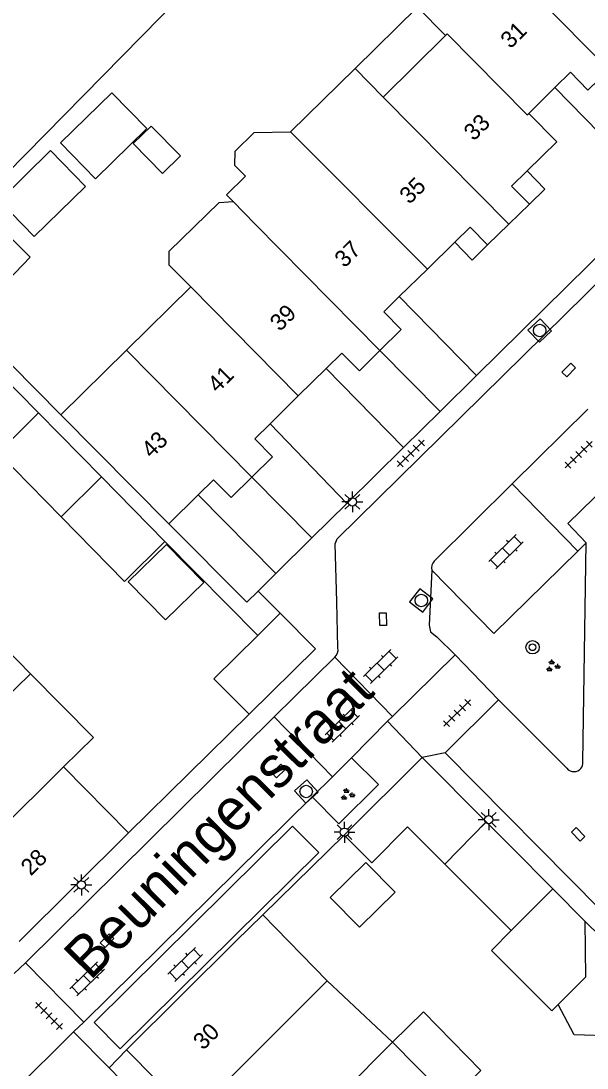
# Model space of a CAD drawing. Extents: x 128000 to 131008, y 398996 to 402500.
# Drawn here: x 129359.4 to 129393.4, y 399326.6 to 399389.4 of the extents above; entities that cross this region are included whole.
import ezdxf

# ---------------------------------------------------------------- set-up
doc = ezdxf.new("R2010")
doc.units = 0
for name, color, linetype in [('gg-afsc-erfafscheiding', 7, 'Continuous'), ('gg-afsc-muur', 7, 'Continuous'), ('gg-anno-huisnummerreeks BGT', 7, 'Continuous'), ('gg-anno-openbare ruimte label', 7, 'Continuous'), ('gg-bbg-bijgebouw', 7, 'Continuous'), ('gg-bbg-gedigitaliseerde bebouwing', 7, 'Continuous'), ('gg-bbg-gedigitaliseerde bijgebouw', 7, 'Continuous'), ('gg-bbg-hoofdgebouw', 7, 'Continuous'), ('gg-bbg-luifel en loopbrug', 7, 'Continuous'), ('gg-bbg-tussenscheiding', 7, 'Continuous'), ('gg-knt-verharding', 7, 'Continuous'), ('gg-kntw-beschoeiing', 7, 'Continuous'), ('gt-grn-weggrens', 7, 'Continuous'), ('gt-symb-boom', 7, 'Continuous'), ('gt-symb-groenvak', 7, 'Continuous'), ('gt-symb-klinker verharding', 7, 'Continuous'), ('gt-symb-kolk center center', 7, 'Continuous'), ('gt-symb-lichtmast', 7, 'Continuous'), ('gt-symb-rioolschacht', 7, 'Continuous'), ('gt-symb-tegel verharding', 7, 'Continuous')]:
    doc.layers.add(name, color=color, linetype=linetype)

# ---------------------------------------------------------------- blocks, each defined once
blk = doc.blocks.new('gt0-KOLKCC')
at = {"layer": 'gt-symb-kolk center center'}
blk.add_lwpolyline([(-0.375, 0.2), (0.375, 0.2), (0.375, -0.2), (-0.375, -0.2)], close=True, dxfattribs=at)
blk = doc.blocks.new('gt0-TEG1')
at = {"layer": 'gt-symb-tegel verharding'}
for p, q in [((-1.125, 0), (1.125, 0)), ((-0.9, -0.25), (-0.9, 0.25)), ((-0.45, -0.25), (-0.45, 0.25)), ((0, -0.25), (0, 0.25)), ((0.45, -0.25), (0.45, 0.25)), ((0.9, -0.25), (0.9, 0.25))]:
    blk.add_line(p, q, dxfattribs=at)
blk = doc.blocks.new('gt0-LMAST')
at = {"layer": 'gt-symb-lichtmast'}
for p, q in [((-0.182, 0.173), (-0.447, 0.438)), ((-0.005, 0.246), (-0.005, 0.621)), ((0.172, 0.173), (0.437, 0.438)), ((-0.255, -0.004), (-0.63, -0.004)), ((-0.182, -0.181), (-0.447, -0.446)), ((-0.005, -0.254), (-0.005, -0.629)), ((0.437, -0.446), (0.172, -0.181)), ((0.245, -0.004), (0.62, -0.004))]:
    blk.add_line(p, q, dxfattribs=at)
blk.add_circle((-0.005, -0.004), 0.25, dxfattribs=at)
blk = doc.blocks.new('gt0-KL1')
at = {"layer": 'gt-symb-klinker verharding'}
for p, q in [((-1.15, 0.3), (1.15, 0.3)), ((-1, -0.3), (-1, 0.3)), ((-0.5, 0.3), (-0.5, 0.45)), ((0, -0.3), (0, 0.3)), ((0.5, 0.3), (0.5, 0.45)), ((1, -0.3), (1, 0.3)), ((-1.15, -0.3), (1.15, -0.3)), ((-0.5, -0.45), (-0.5, -0.3)), ((0.5, -0.45), (0.5, -0.3))]:
    blk.add_line(p, q, dxfattribs=at)
blk = doc.blocks.new('gt0-GRVAK')
at = {"layer": 'gt-symb-groenvak'}
for p, q in [((-0.11, 0.189), (-0.228, 0.24)), ((-0.182, 0.153), (0.088, 0.153)), ((-0.091, 0.211), (-0.156, 0.322)), ((-0.047, 0.214), (-0.047, 0.393)), ((-0.004, 0.211), (0.061, 0.322)), ((0.015, 0.189), (0.133, 0.24)), ((0.262, -0.052), (0.197, 0.059)), ((0.305, -0.049), (0.305, 0.13)), ((0.349, -0.052), (0.414, 0.059)), ((-0.245, -0.228), (-0.363, -0.177)), ((-0.318, -0.264), (-0.047, -0.264)), ((-0.226, -0.206), (-0.291, -0.095)), ((-0.183, -0.203), (-0.183, -0.024)), ((-0.139, -0.206), (-0.074, -0.095)), ((-0.12, -0.228), (-0.002, -0.177)), ((0.243, -0.074), (0.125, -0.023)), ((0.17, -0.11), (0.441, -0.11)), ((0.368, -0.074), (0.486, -0.023))]:
    blk.add_line(p, q, dxfattribs=at)
blk = doc.blocks.new('gt0-BOOM')
at = {"layer": 'gt-symb-boom'}
for radius in [0.4, 0.2]:
    blk.add_circle((0, 0), radius, dxfattribs=at)
blk = doc.blocks.new('gt0-RS')
at = {"layer": 'gt-symb-rioolschacht'}
blk.add_lwpolyline([(-0.5, -0.5), (0.5, -0.5), (0.5, 0.5), (-0.5, 0.5)], close=True, dxfattribs=at)
blk.add_circle((0, 0), 0.375, dxfattribs=at)

msp = doc.modelspace()

# ---------------------------------------------------------------- linework, layer by layer
at = {"layer": 'gg-afsc-erfafscheiding'}
for p, q in [((129368.078, 399358.164), (129373.648, 399352.542)), ((129373.125, 399347.81), (129365.89, 399340.7))]:
    msp.add_line(p, q, dxfattribs=at)
for points in [[(129361.84, 399365.77), (129357.34, 399370.312), (129356.734, 399369.711)], [(129368.32, 399359.23), (129372.98, 399354.527), (129373.66, 399355.2)], [(129395.073, 399328.504), (129392.616, 399328.583), (129391.655, 399330.415)]]:
    msp.add_lwpolyline(points, dxfattribs=at)
at = {"layer": 'gg-afsc-muur'}
msp.add_line((129378.83, 399340.56), (129373.944, 399335.779), dxfattribs=at)
at = {"layer": 'gg-bbg-bijgebouw'}
for p, q in [((129374.992, 399353.868), (129373.648, 399352.542)), ((129383.5, 399345.21), (129378.83, 399340.56)), ((129387.35, 399341.36), (129383.5, 399345.21)), ((129388.85, 399339.86), (129387.35, 399341.36)), ((129378.83, 399340.56), (129380.48, 399338.91)), ((129388.85, 399339.86), (129391.339, 399337.339)), ((129391.339, 399337.339), (129393.25, 399335.404)), ((129391.655, 399330.415), (129391.27, 399330.032))]:
    msp.add_line(p, q, dxfattribs=at)
for points in [[(129373.125, 399347.81), (129377.113, 399351.745), (129374.992, 399353.868)], [(129373.648, 399352.542), (129371.018, 399349.945), (129373.125, 399347.81)], [(129393.25, 399335.404), (129393.297, 399332.05), (129391.655, 399330.415)]]:
    msp.add_lwpolyline(points, dxfattribs=at)
at = {"layer": 'gg-bbg-gedigitaliseerde bebouwing'}
for p, q in [((129383.23, 399390.21), (129384.91, 399388.51)), ((129384.91, 399388.51), (129381.159, 399384.813)), ((129375.616, 399382.748), (129379.476, 399386.531)), ((129379.476, 399386.531), (129381.159, 399384.813)), ((129369.624, 399373.442), (129365.778, 399369.652)), ((129365.778, 399369.652), (129361.84, 399365.77)), ((129361.84, 399365.77), (129368.32, 399359.23)), ((129360.006, 399350.246), (129358.234, 399348.493)), ((129362, 399344.66), (129365.89, 399340.7)), ((129373.944, 399335.779), (129377.804, 399331.834)), ((129377.804, 399331.834), (129381.723, 399328.14))]:
    msp.add_line(p, q, dxfattribs=at)
for points in [[(129372.17, 399378.553), (129371.761, 399378.97), (129372.902, 399380.088), (129372.272, 399380.731), (129372.281, 399381.58), (129373.424, 399382.7), (129375.616, 399382.748)], [(129369.624, 399373.442), (129368.328, 399374.75), (129368.331, 399375.575), (129371.321, 399378.505), (129372.17, 399378.553)], [(129362, 399344.66), (129363.785, 399346.426), (129360.006, 399350.246)], [(129384.608, 399324.07), (129384.617, 399325.202), (129381.723, 399328.14)]]:
    msp.add_lwpolyline(points, dxfattribs=at)
at = {"layer": 'gg-bbg-gedigitaliseerde bijgebouw'}
for p, q in [((129356.734, 399369.711), (129360.493, 399365.885)), ((129360.493, 399365.885), (129364.269, 399362.041)), ((129361.852, 399359.65), (129358.073, 399363.496)), ((129364.269, 399362.041), (129368.078, 399358.164)), ((129388.84, 399334.84), (129384.855, 399338.825))]:
    msp.add_line(p, q, dxfattribs=at)
for points in [[(129367.249, 399383.085), (129369.003, 399381.303), (129367.934, 399380.251), (129366.18, 399382.032), (129367.249, 399383.085)], [(129368.078, 399358.164), (129365.653, 399355.781), (129361.852, 399359.65)], [(129365.881, 399355.755), (129368.12, 399353.469), (129370.406, 399355.708), (129368.167, 399357.994), (129365.881, 399355.755)], [(129384.855, 399338.825), (129382.625, 399341.055), (129380.48, 399338.91)], [(129377.99, 399336.826), (129380.133, 399338.925), (129381.882, 399337.139), (129379.739, 399335.04), (129377.99, 399336.826)], [(129391.27, 399330.032), (129387.654, 399333.654), (129388.84, 399334.84)]]:
    msp.add_lwpolyline(points, dxfattribs=at)
at = {"layer": 'gg-bbg-hoofdgebouw'}
for p, q in [((129389.89, 399383.85), (129391.463, 399385.398)), ((129388.695, 399377.194), (129389.93, 399378.4)), ((129387.43, 399375.96), (129388.695, 399377.194)), ((129383.815, 399374.509), (129385.461, 399376.121)), ((129382.129, 399372.859), (129383.815, 399374.509)), ((129376.075, 399366.9), (129377.755, 399368.557)), ((129374.385, 399365.233), (129376.075, 399366.9)), ((129368.32, 399359.23), (129370.067, 399360.964)), ((129359.33, 399334.18), (129365.89, 399340.7)), ((129372.33, 399334.2), (129373.944, 399335.779)), ((129372.33, 399334.2), (129365.78, 399327.68)), ((129365.78, 399327.68), (129367.566, 399325.874))]:
    msp.add_line(p, q, dxfattribs=at)
for points in [[(129391.463, 399385.398), (129392.39, 399386.31), (129393.44, 399385.24), (129394.687, 399386.467)], [(129389.796, 399380.392), (129391.58, 399382.15), (129389.89, 399383.85)], [(129389.93, 399378.4), (129388.87, 399379.48), (129389.796, 399380.392)], [(129385.461, 399376.121), (129386.39, 399377.03), (129387.43, 399375.96)], [(129380.972, 399369.618), (129382.25, 399370.88), (129381.2, 399371.95), (129382.129, 399372.859)], [(129377.755, 399368.557), (129378.68, 399369.47), (129379.74, 399368.4), (129380.972, 399369.618)], [(129373.286, 399362.036), (129374.52, 399363.25), (129373.46, 399364.32), (129374.385, 399365.233)], [(129370.067, 399360.964), (129370.99, 399361.88), (129372.04, 399360.81), (129373.286, 399362.036)]]:
    msp.add_lwpolyline(points, dxfattribs=at)
at = {"layer": 'gg-bbg-luifel en loopbrug'}
for p, q in [((129379.476, 399386.531), (129383.23, 399390.21)), ((129382.129, 399372.859), (129386.762, 399368.122)), ((129380.972, 399369.618), (129384.578, 399365.967)), ((129377.755, 399368.557), (129382.393, 399363.813)), ((129384.578, 399365.967), (129386.762, 399368.122)), ((129382.393, 399363.813), (129384.578, 399365.967)), ((129374.385, 399365.233), (129378.978, 399360.445)), ((129373.286, 399362.036), (129376.887, 399358.383)), ((129370.067, 399360.964), (129374.736, 399356.261)), ((129376.887, 399358.383), (129378.978, 399360.445)), ((129374.736, 399356.261), (129376.887, 399358.383))]:
    msp.add_line(p, q, dxfattribs=at)
for points in [[(129391.463, 399385.398), (129395.938, 399380.823), (129398.12, 399382.956), (129394.687, 399386.467)], [(129361.823, 399382.072), (129364.894, 399385.082), (129366.993, 399382.94), (129363.922, 399379.93), (129361.823, 399382.072)], [(129358.142, 399378.603), (129361.213, 399381.613), (129363.313, 399379.47), (129360.242, 399376.461), (129358.142, 399378.603)], [(129389.796, 399380.392), (129390.857, 399379.307), (129389.93, 399378.4)], [(129357.702, 399377.496), (129359.987, 399375.234), (129356.363, 399371.452), (129353.907, 399373.947), (129357.702, 399377.496)], [(129385.461, 399376.121), (129386.504, 399375.054), (129387.43, 399375.96)], [(129360.006, 399350.246), (129356.244, 399354.087), (129354.457, 399352.337)], [(129381.723, 399328.14), (129383.581, 399329.959), (129387.027, 399326.439), (129384.608, 399324.07)]]:
    msp.add_lwpolyline(points, dxfattribs=at)
at = {"layer": 'gg-bbg-tussenscheiding'}
for p, q in [((129387.176, 399394.094), (129394.687, 399386.467)), ((129381.159, 399384.813), (129388.695, 399377.194)), ((129383.815, 399374.509), (129375.616, 399382.748)), ((129373.466, 399377.23), (129372.17, 399378.553)), ((129373.466, 399377.23), (129380.972, 399369.618)), ((129369.624, 399373.442), (129376.075, 399366.9)), ((129365.778, 399369.652), (129373.286, 399362.036)), ((129360.493, 399365.885), (129358.073, 399363.496)), ((129361.852, 399359.65), (129364.269, 399362.041)), ((129354.373, 399337.093), (129362, 399344.66)), ((129387.35, 399341.36), (129384.855, 399338.825)), ((129388.84, 399334.84), (129391.339, 399337.339)), ((129368.627, 399322.657), (129377.804, 399331.834)), ((129373.48, 399319.865), (129381.723, 399328.14))]:
    msp.add_line(p, q, dxfattribs=at)
msp.add_lwpolyline([(129384.91, 399388.51), (129385.01, 399388.61), (129389.8, 399383.76), (129389.89, 399383.85)], dxfattribs=at)
at = {"layer": 'gg-knt-verharding'}
for p, q in [((129388.895, 399361.63), (129393.439, 399366.116)), ((129378.978, 399360.445), (129382.393, 399363.813)), ((129384.23, 399357.002), (129388.895, 399361.63)), ((129388.895, 399361.63), (129392.845, 399357.591)), ((129392.845, 399357.591), (129393.343, 399358.088)), ((129393.143, 399344.957), (129393.343, 399358.088)), ((129373.66, 399355.2), (129374.736, 399356.261)), ((129378.453, 399351.801), (129378.381, 399354.563)), ((129374.618, 399347.666), (129378.256, 399351.237)), ((129381.722, 399347.683), (129378.256, 399351.237)), ((129385.478, 399351.378), (129381.722, 399347.683)), ((129388.077, 399348.685), (129385.478, 399351.378)), ((129388.077, 399348.685), (129384.88, 399345.496)), ((129392.173, 399344.581), (129388.077, 399348.685)), ((129374.618, 399347.666), (129359.707, 399332.914)), ((129378.124, 399344.055), (129374.618, 399347.666)), ((129381.433, 399347.392), (129379.264, 399345.205)), ((129381.433, 399347.392), (129381.722, 399347.683)), ((129384.88, 399345.496), (129394.215, 399336.056)), ((129378.124, 399344.055), (129379.264, 399345.205)), ((129376.91, 399342.857), (129378.124, 399344.055)), ((129363.214, 399329.341), (129376.91, 399342.857)), ((129375.724, 399341.107), (129377.298, 399339.52)), ((129359.707, 399332.914), (129363.214, 399329.341)), ((129364.73, 399326.61), (129365.78, 399327.68)), ((129366.495, 399324.819), (129364.73, 399326.61))]:
    msp.add_line(p, q, dxfattribs=at)
for points in [[(129386.762, 399368.122), (129396.2, 399377.43), (129394.43, 399379.18), (129411.618, 399396.123)], [(129378.381, 399354.563), (129378.28, 399358.03), (129378.41, 399358.34), (129395.771, 399375.427)], [(129393.343, 399358.088), (129392.246, 399359.244), (129396.208, 399363.134)], [(129392.845, 399357.591), (129387.8, 399352.647), (129384.075, 399356.451)], [(129384.075, 399356.451), (129383.92, 399353.15), (129384.01, 399352.75), (129384.378, 399352.45), (129385.478, 399351.378)], [(129379.264, 399345.205), (129380.887, 399343.596), (129378.513, 399341.232), (129376.91, 399342.857)], [(129377.298, 399339.52), (129365.394, 399327.739), (129363.838, 399329.326), (129375.724, 399341.107)]]:
    msp.add_lwpolyline(points, dxfattribs=at)
for centre, radius, start, end in [((129384.658, 399356.584), 0.598, 135.71569, 192.86101), ((129377.847, 399351.696), 0.615, 311.7105, 9.78183), ((129392.627, 399344.892), 0.52, 270.46178, 7.1525), ((129392.58, 399344.866), 0.497, 215.03139, 275.91116)]:
    msp.add_arc(centre, radius, start, end, dxfattribs=at)
at = {"layer": 'gg-kntw-beschoeiing'}
msp.add_lwpolyline([(129343.02, 399363.98), (129346.128, 399367.081), (129355.454, 399376.23), (129357.403, 399379.042), (129374.769, 399396.719), (129376.677, 399402.775)], dxfattribs=at)
at = {"layer": 'gt-grn-weggrens'}
for p, q in [((129374.992, 399353.868), (129373.66, 399355.2)), ((129381.433, 399347.392), (129383.5, 399345.21)), ((129384.88, 399345.496), (129383.5, 399345.21)), ((129394.21, 399334.46), (129393.25, 399335.404)), ((129359.031, 399332.257), (129359.707, 399332.914)), ((129362.597, 399328.773), (129363.214, 399329.341)), ((129357.384, 399323.589), (129362.597, 399328.773)), ((129364.73, 399326.61), (129362.597, 399328.773))]:
    msp.add_line(p, q, dxfattribs=at)

# ---------------------------------------------------------------- block references
at = {"layer": 'gt-symb-boom'}
msp.add_blockref('gt0-BOOM', (129390.123, 399351.828), dxfattribs=at)
at = {"layer": 'gt-symb-groenvak'}
for p in [(129391.326, 399350.698), (129379.009, 399342.995)]:
    msp.add_blockref('gt0-GRVAK', p, dxfattribs=at)
at = {"layer": 'gt-symb-klinker verharding'}
for p, rotation in [((129388.525, 399357.562), 44.594803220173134), ((129381.018, 399350.669), 44.594803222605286), ((129378.719, 399347.156), 44.27067303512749), ((129369.289, 399332.807), 44.27067303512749), ((129363.412, 399331.939), 44.189646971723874)]:
    msp.add_blockref('gt0-KL1', p, dxfattribs=dict(at, rotation=rotation))
at = {"layer": 'gt-symb-kolk center center'}
for p, rotation in [((129392.291, 399368.452), 45.48623256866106), ((129381.161, 399353.515), -88.79696545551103), ((129374.901, 399344.409), -136.05341047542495), ((129392.854, 399340.613), -45.567266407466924), ((129364.609, 399334.231), -134.5948032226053)]:
    msp.add_blockref('gt0-KOLKCC', p, dxfattribs=dict(at, rotation=rotation))
at = {"layer": 'gt-symb-lichtmast'}
for p in [(129379.322, 399360.551), (129387.498, 399341.492), (129378.85, 399340.739), (129363.071, 399337.581)]:
    msp.add_blockref('gt0-LMAST', p, dxfattribs=at)
at = {"layer": 'gt-symb-rioolschacht'}
for p, rotation in [((129390.552, 399370.828), 43.1759101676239), ((129383.45, 399354.637), -127.5231718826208), ((129376.55, 399343.18), -137.67618346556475)]:
    msp.add_blockref('gt0-RS', p, dxfattribs=dict(at, rotation=rotation))
at = {"layer": 'gt-symb-tegel verharding'}
for p, rotation in [((129382.824, 399363.457), 44.59480322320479), ((129392.889, 399363.384), 44.59480322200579), ((129385.598, 399347.885), -135.08104065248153), ((129361.124, 399329.73), -45.324159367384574)]:
    msp.add_blockref('gt0-TEG1', p, dxfattribs=dict(at, rotation=rotation))

# ---------------------------------------------------------------- texts
at = {"layer": 'gg-anno-huisnummerreeks BGT'}
for s, rotation, p in [('31', 44.5, (129388.796, 399387.683)), ('33', 44.6, (129386.594, 399382.15)), ('35', 44.4, (129382.739, 399378.353)), ('37', 44.4, (129378.846, 399374.542)), ('39', 44.6, (129374.971, 399370.727)), ('41', 44.6, (129371.232, 399367.038)), ('43', 44.8, (129367.27, 399363.12)), ('28', 44.4, (129360.029, 399338.074)), ('30', 44.7, (129370.368, 399327.625))]:
    msp.add_text(s, height=1, rotation=rotation, dxfattribs=at).set_placement(p)
at = {"layer": 'gg-anno-openbare ruimte label'}
msp.add_text('Beuningenstraat', height=2.5, rotation=45.2, dxfattribs=at).set_placement((129363.586, 399331.79))

doc.saveas('drawing.dxf')
